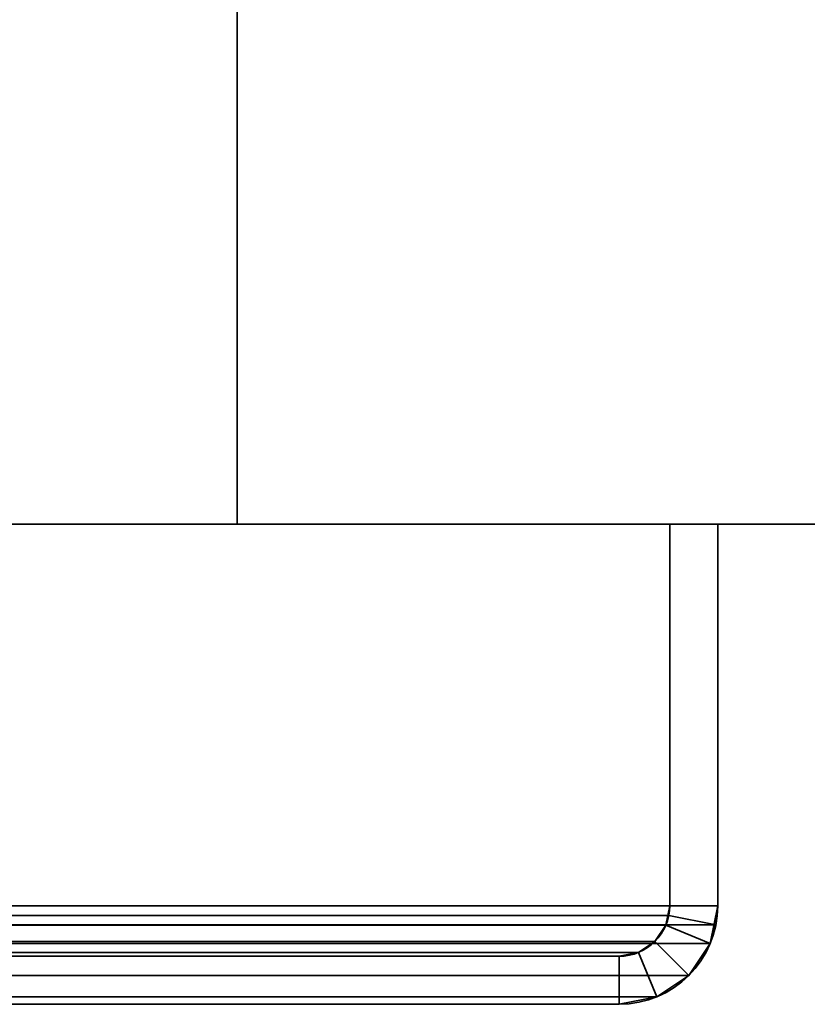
# Model space of a CAD drawing. Header units: millimetres. Extents: x -603 to 3703, y -121 to 193.
# Tile 724 of 1056: x 2008 to 2033, y -33 to -2. Entities that reach past the tile are written whole.
import ezdxf

# ---------------------------------------------------------------- set-up
doc = ezdxf.new("R2010")
doc.units = ezdxf.units.MM
doc.layers.add('152', color=7, linetype='Continuous', true_color=0xffffff)

# ---------------------------------------------------------------- blocks, each defined once
blk = doc.blocks.new('UG_SURFACE_094')
at = {"layer": '152', "color": 252, "linetype": 'Continuous', "lineweight": 35}
for points in [[(970, -18, 2077.25), (2030, -18, 2077.25), (2028.5, -18, 2075.75), (971.5, -18, 2075.75)], [(970, -18, 2077.25), (970, -29.92, 2077.25), (2030, -29.92, 2077.25), (2030, -18, 2077.25)], [(971.5, -18, 2075.75), (2028.5, -18, 2075.75), (2028.5, -29.92, 2075.75), (971.5, -29.92, 2075.75)], [(2028.5, -29.92, 2075.75), (2028.5, -18, 2075.75), (2030, -18, 2077.25), (2030, -29.92, 2077.25)], [(2029.941, -30.521, 2077.191), (970, -29.92, 2077.25), (970.059, -30.521, 2077.191)], [(2029.941, -30.521, 2077.191), (2030, -29.92, 2077.25), (970, -29.92, 2077.25)], [(971.53, -30.228, 2075.72), (971.5, -29.92, 2075.75), (2028.5, -29.92, 2075.75)], [(971.53, -30.228, 2075.72), (2028.5, -29.92, 2075.75), (2028.47, -30.228, 2075.72)], [(2030, -29.92, 2077.25), (2029.941, -30.521, 2077.191), (2028.47, -30.228, 2075.72), (2028.5, -29.92, 2075.75)], [(2028.47, -30.228, 2075.72), (2028.38, -30.525, 2075.63), (971.62, -30.525, 2075.63), (971.53, -30.228, 2075.72)], [(2029.941, -30.521, 2077.191), (2029.766, -31.099, 2077.016), (2028.38, -30.525, 2075.63), (2028.47, -30.228, 2075.72)], [(970.059, -30.521, 2077.191), (970.234, -31.099, 2077.016), (2029.766, -31.099, 2077.016), (2029.941, -30.521, 2077.191)], [(2028.037, -31.037, 2075.287), (971.963, -31.037, 2075.287), (971.62, -30.525, 2075.63), (2028.38, -30.525, 2075.63)], [(2029.766, -31.099, 2077.016), (2029.098, -32.098, 2076.348), (2028.037, -31.037, 2075.287), (2028.38, -30.525, 2075.63)], [(2027.525, -31.38, 2074.775), (972.475, -31.38, 2074.775), (971.963, -31.037, 2075.287), (2028.037, -31.037, 2075.287)], [(2027.525, -31.38, 2074.775), (2028.037, -31.037, 2075.287), (2029.098, -32.098, 2076.348), (2028.099, -32.766, 2075.349)], [(2029.766, -31.099, 2077.016), (970.234, -31.099, 2077.016), (970.902, -32.098, 2076.348), (2029.098, -32.098, 2076.348)], [(2026.92, -31.5, 2074.17), (973.08, -31.5, 2074.17), (972.475, -31.38, 2074.775), (2027.525, -31.38, 2074.775)], [(973.08, -31.5, 2074.17), (2026.92, -31.5, 2074.17), (1978.08, -31.5, 2025.33), (1021.92, -31.5, 2025.33)], [(1978.08, -31.5, 2025.33), (2026.92, -31.5, 2074.17), (2026.92, -33, 2074.17), (1978.08, -33, 2025.33)], [(2026.92, -31.5, 2074.17), (2027.525, -31.38, 2074.775), (2028.099, -32.766, 2075.349), (2026.92, -33, 2074.17)], [(2029.098, -32.098, 2076.348), (970.902, -32.098, 2076.348), (971.901, -32.766, 2075.349), (2028.099, -32.766, 2075.349)], [(2028.099, -32.766, 2075.349), (971.901, -32.766, 2075.349), (973.08, -33, 2074.17), (2026.92, -33, 2074.17)], [(973.08, -33, 2074.17), (1021.92, -33, 2025.33), (1978.08, -33, 2025.33), (2026.92, -33, 2074.17)]]:
    blk.add_3dface(points, dxfattribs=at)
blk = doc.blocks.new('UG_SURFACE_095')
at = {"layer": '152', "color": 252, "linetype": 'Continuous', "lineweight": 35}
for points in [[(2030, -18, 2077.25), (2030, -18, -8.75), (2028.5, -18, -8.75), (2028.5, -18, 2075.75)], [(2028.5, -18, 2075.75), (2028.5, -18, -8.75), (2028.5, -29.92, -8.75), (2028.5, -29.92, 2075.75)], [(2028.5, -29.92, -8.75), (2028.5, -18, -8.75), (2030, -18, -8.75), (2030, -29.92, -8.75)], [(2030, -29.92, 2077.25), (2030, -18, 2077.25), (2028.5, -18, 2075.75), (2028.5, -29.92, 2075.75)], [(2030, -18, 2077.25), (2030, -29.92, 2077.25), (2030, -29.92, -8.75), (2030, -18, -8.75)], [(2028.5, -29.92, -8.75), (2028.38, -30.525, -8.75), (2028.38, -30.525, 2075.63)], [(2028.38, -30.525, 2075.63), (2028.47, -30.228, 2075.72), (2028.5, -29.92, -8.75)], [(2030, -29.92, -8.75), (2029.766, -31.099, -8.75), (2028.38, -30.525, -8.75), (2028.5, -29.92, -8.75)], [(2028.47, -30.228, 2075.72), (2028.5, -29.92, 2075.75), (2028.5, -29.92, -8.75)], [(2028.5, -29.92, 2075.75), (2028.47, -30.228, 2075.72), (2029.941, -30.521, 2077.191), (2030, -29.92, 2077.25)], [(2030, -29.92, -8.75), (2029.941, -30.521, 2077.191), (2029.766, -31.099, 2077.016)], [(2029.766, -31.099, 2077.016), (2029.766, -31.099, -8.75), (2030, -29.92, -8.75)], [(2030, -29.92, -8.75), (2030, -29.92, 2077.25), (2029.941, -30.521, 2077.191)], [(2028.47, -30.228, 2075.72), (2028.38, -30.525, 2075.63), (2029.766, -31.099, 2077.016), (2029.941, -30.521, 2077.191)], [(2028.38, -30.525, 2075.63), (2028.38, -30.525, -8.75), (2028.037, -31.037, -8.75), (2028.037, -31.037, 2075.287)], [(2028.037, -31.037, -8.75), (2028.38, -30.525, -8.75), (2029.766, -31.099, -8.75), (2029.098, -32.098, -8.75)], [(2028.38, -30.525, 2075.63), (2028.037, -31.037, 2075.287), (2029.098, -32.098, 2076.348), (2029.766, -31.099, 2077.016)], [(2028.037, -31.037, 2075.287), (2028.037, -31.037, -8.75), (2027.525, -31.38, -8.75), (2027.525, -31.38, 2074.775)], [(2027.525, -31.38, -8.75), (2028.037, -31.037, -8.75), (2029.098, -32.098, -8.75), (2028.099, -32.766, -8.75)], [(2028.099, -32.766, 2075.349), (2029.098, -32.098, 2076.348), (2028.037, -31.037, 2075.287), (2027.525, -31.38, 2074.775)], [(2029.098, -32.098, 2076.348), (2029.098, -32.098, -8.75), (2029.766, -31.099, -8.75), (2029.766, -31.099, 2077.016)], [(2026.92, -31.5, 2074.17), (2026.92, -31.5, -8.75), (1978.08, -31.5, -8.75), (1978.08, -31.5, 2025.33)], [(2026.92, -33, -8.75), (1978.08, -33, -8.75), (1978.08, -31.5, -8.75), (2026.92, -31.5, -8.75)], [(2026.92, -31.5, 2074.17), (1978.08, -31.5, 2025.33), (1978.08, -33, 2025.33), (2026.92, -33, 2074.17)], [(2027.525, -31.38, 2074.775), (2027.525, -31.38, -8.75), (2026.92, -31.5, -8.75), (2026.92, -31.5, 2074.17)], [(2026.92, -31.5, -8.75), (2027.525, -31.38, -8.75), (2028.099, -32.766, -8.75), (2026.92, -33, -8.75)], [(2026.92, -33, 2074.17), (2028.099, -32.766, 2075.349), (2027.525, -31.38, 2074.775), (2026.92, -31.5, 2074.17)], [(2028.099, -32.766, 2075.349), (2028.099, -32.766, -8.75), (2029.098, -32.098, -8.75), (2029.098, -32.098, 2076.348)], [(2026.92, -33, 2074.17), (2026.92, -33, -8.75), (2028.099, -32.766, -8.75), (2028.099, -32.766, 2075.349)], [(2026.92, -33, 2074.17), (1978.08, -33, 2025.33), (1978.08, -33, -8.75), (2026.92, -33, -8.75)]]:
    blk.add_3dface(points, dxfattribs=at)
blk = doc.blocks.new('UG_SURFACE_179')
at = {"layer": '152', "color": 252, "linetype": 'Continuous', "lineweight": 35}
for points in [[(2165, -18, 2212.25), (2165, 174.4, 2212.25), (835, 174.4, 2212.25), (835, -18, 2212.25)], [(985, -18, 2062.25), (985, 174.4, 2062.25), (2015, 174.4, 2062.25), (2015, -18, 2062.25)], [(2015, -18, 2062.25), (2015, 174.4, 2062.25), (2015, 174.4, -8.75), (2015, -18, -8.75)], [(2015, -18, -8.75), (2015, 174.4, -8.75), (2165, 174.4, -8.75), (2165, -18, -8.75)], [(2165, -18, 2212.25), (835, -18, 2212.25), (985, -18, 2062.25), (2015, -18, 2062.25)], [(2015, -18, 2062.25), (2015, -18, -8.75), (2165, -18, -8.75), (2165, -18, 2212.25)]]:
    blk.add_3dface(points, dxfattribs=at)

msp = doc.modelspace()

# ---------------------------------------------------------------- linework, layer by layer
at = {"layer": '152', "color": 252, "linetype": 'Continuous', "lineweight": 35}
for p, q in [((2015, 174.4, -8.75), (2015, -18, -8.75)), ((2015, 174.4, 2062.25), (2015, -18, 2062.25)), ((2165, -18, 2212.25), (835, -18, 2212.25)), ((2030, -18, 2077.25), (970, -18, 2077.25)), ((2028.5, -18, 2075.75), (971.5, -18, 2075.75)), ((985, -18, 2062.25), (2015, -18, 2062.25)), ((2015, -18, -8.75), (2165, -18, -8.75)), ((2015, -18, 2062.25), (2015, -18, -8.75)), ((2028.5, -18, -8.75), (2028.5, -18, 2075.75)), ((2028.5, -18, -8.75), (2030, -18, -8.75)), ((2028.5, -18, 2075.75), (2028.5, -29.92, 2075.75)), ((2028.5, -18, 2075.75), (2028.5, -29.92, 2075.75)), ((2030, -18, 2077.25), (2028.5, -18, 2075.75)), ((2030, -18, 2077.25), (2028.5, -18, 2075.75)), ((2028.5, -18, -8.75), (2028.5, -29.92, -8.75)), ((2030, -18, 2077.25), (2030, -29.92, 2077.25)), ((2030, -18, -8.75), (2030, -18, 2077.25)), ((2030, -18, 2077.25), (2030, -29.92, 2077.25)), ((2030, -18, -8.75), (2030, -29.92, -8.75)), ((2030, -29.92, 2077.25), (970, -29.92, 2077.25)), ((2028.5, -29.92, 2075.75), (971.5, -29.92, 2075.75)), ((2028.5, -29.92, -8.75), (2028.5, -29.92, 2075.75)), ((2030, -29.92, -8.75), (2030, -29.92, 2077.25)), ((2026.92, -31.5, 2074.17), (973.08, -31.5, 2074.17)), ((2026.92, -31.5, 2074.17), (1978.08, -31.5, 2025.33)), ((2026.92, -31.5, 2074.17), (1978.08, -31.5, 2025.33)), ((2026.92, -31.5, -8.75), (1978.08, -31.5, -8.75)), ((2026.92, -31.5, -8.75), (2026.92, -31.5, 2074.17)), ((2026.92, -33, 2074.17), (973.08, -33, 2074.17)), ((2026.92, -33, 2074.17), (1978.08, -33, 2025.33)), ((2026.92, -33, 2074.17), (1978.08, -33, 2025.33)), ((2026.92, -33, -8.75), (1978.08, -33, -8.75)), ((2026.92, -33, -8.75), (2026.92, -33, 2074.17))]:
    msp.add_line(p, q, dxfattribs=at)
at = {"layer": '152', "color": 252, "linetype": 'Continuous', "lineweight": 35, "extrusion": (0, 0, -1)}
for radius in [3.08, 1.58]:
    msp.add_arc((-2026.92, -29.92, 8.75), radius, 180, 270, dxfattribs=at)
at = {"layer": '152', "color": 252, "linetype": 'Continuous', "lineweight": 35, "extrusion": (0.707107, 6.12323e-17, -0.707107)}
for major_axis, start_param, end_param in [((3.08, 0, 3.08), 0, 1.570796), ((1.58, 0, 1.58), 0, 1.570796), ((-1.58, 0, -1.58), 3.141593, 4.712389), ((-3.08, 0, -3.08), 3.141593, 4.712389)]:
    msp.add_ellipse((2026.92, -29.92, 2074.17), major_axis=major_axis, ratio=0.707107, start_param=start_param, end_param=end_param, dxfattribs=at)

# ---------------------------------------------------------------- block references
at = {"layer": '152', "color": 252, "linetype": 'Continuous', "lineweight": 35}
for name in ['UG_SURFACE_179', 'UG_SURFACE_094', 'UG_SURFACE_095']:
    msp.add_blockref(name, (0, 0), dxfattribs=at)

doc.saveas('drawing.dxf')
